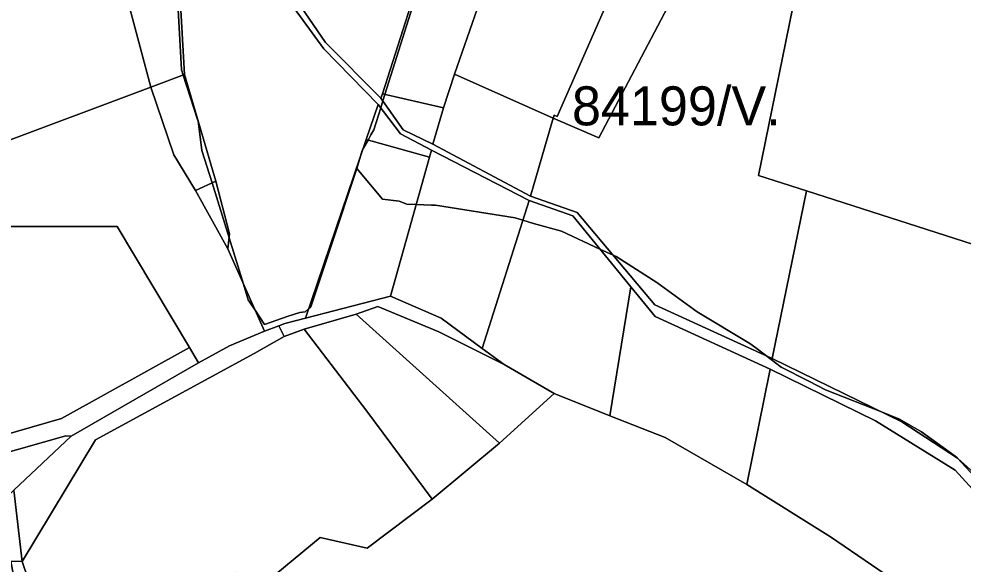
# Model space of a CAD drawing. Extents: x -477304 to -465429, y -1159113 to -1149210.
# Drawn here: x -471243.5 to -470880.1, y -1154159 to -1153949.4 of the extents above; entities that cross this region are included whole.
import ezdxf

# ---------------------------------------------------------------- set-up
doc = ezdxf.new("R2010")
doc.units = 0
for name, color, linetype in [('BPEJ_s', 7, 'Continuous'), ('ostatni_s', 7, 'Continuous'), ('PUPFL_s', 7, 'Continuous'), ('trav_porost_s', 7, 'Continuous')]:
    doc.layers.add(name, color=color, linetype=linetype)

msp = doc.modelspace()

# ---------------------------------------------------------------- linework, layer by layer
at = {"layer": 'BPEJ_s'}
for points in [[(-471084.42, -1153920.73), (-471102.64, -1153978.48), (-471103.42, -1153980.95), (-471104.25, -1153983.59), (-471106.95, -1153992.15), (-471108, -1153994.02), (-471109.12, -1153996.02), (-471111.09, -1153999.55), (-471111.34, -1154000), (-471111.98, -1154002.17), (-471113.4, -1154006.96), (-471123.45, -1154037.05), (-471131.17, -1154060.14), (-471131.97, -1154060.86), (-471133.3, -1154062.06), (-471135.42, -1154062.27), (-471139.79, -1154063.77), (-471149.02, -1154066.94), (-471152.56, -1154061.45), (-471154.43, -1154058.56), (-471155.19, -1154057.38), (-471157.04, -1154051.42), (-471162.59, -1154033.57), (-471169.15, -1154012.49), (-471173.03, -1154000), (-471174.53, -1153988.6), (-471174.55, -1153988.54), (-471174.69, -1153988.11), (-471180.26, -1153971.02), (-471180.92, -1153968.98), (-471183.68, -1153917.97)], [(-471183.68, -1153917.97), (-471180.92, -1153968.98), (-471180.26, -1153971.02), (-471174.69, -1153988.11), (-471174.55, -1153988.54), (-471174.53, -1153988.6), (-471173.03, -1154000), (-471169.15, -1154012.49), (-471162.59, -1154033.57), (-471157.04, -1154051.42), (-471155.19, -1154057.38), (-471154.43, -1154058.56), (-471152.56, -1154061.45), (-471149.02, -1154066.94), (-471139.79, -1154063.77), (-471135.42, -1154062.27), (-471133.3, -1154062.06), (-471131.97, -1154060.86), (-471131.17, -1154060.14), (-471123.45, -1154037.05), (-471113.4, -1154006.96), (-471103.55, -1154018.71), (-471097.18, -1154019.56), (-471094.2, -1154020.62), (-471090.56, -1154020.76), (-471084.76, -1154020.99), (-471083.16, -1154021.05), (-471052.56, -1154025.94), (-471050.81, -1154026.48), (-471049.5, -1154026.88), (-471045.47, -1154028.13), (-471034.71, -1154031.04), (-471019.9, -1154037.92), (-471014.79, -1154040.29), (-471013.67, -1154040.81), (-470997.95, -1154050.8), (-470982.44, -1154062.06), (-470962.26, -1154074.17), (-470959.96, -1154075.9), (-470956.19, -1154078.74), (-470950.14, -1154083.3), (-470939.52, -1154088.75), (-470933.15, -1154092.02), (-470910.92, -1154100.81), (-470904.67, -1154103.28), (-470896.17, -1154108.16), (-470883.21, -1154117.51), (-470882.48, -1154118.16), (-470882.26, -1154118.36), (-470882.12, -1154118.49), (-470853.52, -1154143.9)], [(-471034.71, -1154031.04), (-471045.47, -1154028.13), (-471049.5, -1154026.88), (-471050.81, -1154026.48), (-471052.56, -1154025.94), (-471083.16, -1154021.05), (-471084.76, -1154020.99), (-471090.56, -1154020.76), (-471094.2, -1154020.62), (-471097.18, -1154019.56), (-471103.55, -1154018.71), (-471113.4, -1154006.96), (-471111.98, -1154002.17), (-471111.34, -1154000), (-471111.09, -1153999.55), (-471109.12, -1153996.02), (-471108, -1153994.02), (-471106.95, -1153992.15), (-471104.25, -1153983.59), (-471103.42, -1153980.95), (-471102.64, -1153978.48), (-471084.42, -1153920.73)], [(-470944.35, -1153938.55), (-470958.83, -1154009.61), (-470940.38, -1154015.58), (-470868.93, -1154038.48)], [(-470944.35, -1153938.55), (-470958.83, -1154009.61), (-470940.38, -1154015.58), (-470868.93, -1154038.48), (-470867.82, -1154040.43), (-470825.36, -1154053.74), (-470786.34, -1154065.97), (-470784.63, -1154066.5), (-470782.68, -1154067.11), (-470753.39, -1154076.29), (-470749.81, -1154078.45), (-470733.14, -1154088.48), (-470730.04, -1154090.34), (-470720.67, -1154086.49), (-470713.02, -1154084.37), (-470711.32, -1154083.09)], [(-470853.52, -1154143.9), (-470882.12, -1154118.49), (-470882.26, -1154118.36), (-470882.48, -1154118.16), (-470883.21, -1154117.51), (-470896.17, -1154108.16), (-470904.67, -1154103.28), (-470910.92, -1154100.81), (-470933.15, -1154092.02), (-470939.52, -1154088.75), (-470950.14, -1154083.3), (-470956.19, -1154078.74), (-470959.96, -1154075.9), (-470962.26, -1154074.17), (-470982.44, -1154062.06), (-470997.95, -1154050.8), (-471013.67, -1154040.81), (-471014.79, -1154040.29), (-471019.9, -1154037.92), (-471034.71, -1154031.04)]]:
    msp.add_lwpolyline(points, dxfattribs=at)
at = {"layer": 'ostatni_s'}
for points in [[(-470856.45, -1154152.24), (-470883.26, -1154122.96), (-470913.89, -1154103.96), (-470954.4, -1154084.07), (-470998.67, -1154063.82), (-471008, -1154052.41), (-471030.34, -1154025.21), (-471047.06, -1154019.24), (-471084.66, -1153999.85), (-471096.58, -1153993.64), (-471105.22, -1153982.32), (-471126.14, -1153960.9), (-471141.97, -1153939.05)], [(-471138.07, -1153940.11), (-471125.46, -1153958.53), (-471104.18, -1153979.87), (-471095.65, -1153992.03), (-471084.17, -1153997.62), (-471046.63, -1154017.53), (-471028.64, -1154023.89), (-470998.7, -1154059.34), (-470953.57, -1154079.94), (-470903.74, -1154104.32), (-470882.32, -1154118.27), (-470854.75, -1154148)]]:
    msp.add_lwpolyline(points, dxfattribs=at)
at = {"layer": 'PUPFL_s'}
for points in [[(-471205.61, -1154029.23), (-471269.84, -1154029.23), (-471278.46, -1154020), (-471290.08, -1153999.24), (-471275.7, -1153995.75), (-471299.03, -1153921.65), (-471303.59, -1153899.73), (-471307.58, -1153880.55), (-471306.18, -1153880.06), (-471285.31, -1153814.79), (-471262.96, -1153851.16), (-471214.94, -1153888.69), (-471215.83, -1153889.05), (-471286.83, -1153917.87), (-471255.82, -1153999.28), (-471192.72, -1153975.74), (-471183.84, -1154001.67), (-471175.55, -1154015.4), (-471163.11, -1154037.82), (-471148.95, -1154069.55), (-471162.36, -1154075.07), (-471174.31, -1154081.69), (-471177.82, -1154075.83)], [(-471138.07, -1153940.11), (-471146.12, -1153930.04), (-471152.19, -1153925.25), (-471161, -1153918.62), (-471181.32, -1153905.11), (-471187.09, -1153903.15), (-471177.66, -1153867.65), (-471142.16, -1153873.06), (-471134.85, -1153854.12), (-471121.38, -1153819.2), (-471086.17, -1153829.82), (-471058.69, -1153838.11), (-471059.59, -1153840.67), (-471065, -1153856.6), (-471071.74, -1153876.46), (-471084.72, -1153919.14), (-471103.5, -1153978.28), (-471104.18, -1153979.87), (-471125.46, -1153958.53)], [(-470824.94, -1154052.44), (-470868.93, -1154038.48), (-470940.38, -1154015.58), (-470958.83, -1154009.61), (-470944.35, -1153938.55), (-470933.79, -1153886.53), (-470910.13, -1153894.33), (-470887.67, -1153907.85), (-470872.4, -1153943.38), (-470860.93, -1153956.45), (-470839.82, -1153972.5), (-470823.64, -1153978.12), (-470812.94, -1153984.75), (-470805.79, -1153992.21), (-470800.25, -1154031.4), (-470786.9, -1154064.58)], [(-471179.75, -1153970.83), (-471192.72, -1153975.74), (-471215.83, -1153889.05), (-471214.94, -1153888.69), (-471182.64, -1153918.81)], [(-471166.28, -1153917.58), (-471150.5, -1153929.17), (-471141.97, -1153939.05), (-471126.14, -1153960.9), (-471105.22, -1153982.32), (-471109.82, -1153995.83), (-471133.23, -1154064.55), (-471141.11, -1154066.59), (-471143.43, -1154067.46), (-471148.95, -1154069.55), (-471163.11, -1154037.82), (-471162.41, -1154032.08), (-471167.73, -1154011.84), (-471179.75, -1153970.83), (-471182.64, -1153918.81), (-471214.94, -1153888.69), (-471195.41, -1153903.08), (-471182.05, -1153907.11)], [(-471103.5, -1153978.28), (-471084.72, -1153919.14), (-471055.22, -1153911.39), (-471075.89, -1153970.71), (-471080.06, -1153983.62)], [(-471270.32, -1154122.42), (-471225.42, -1154109.76), (-471223.32, -1154109.8), (-471245.46, -1154130.64), (-471274.59, -1154158.17), (-471325.25, -1154096.8), (-471337.84, -1154076.93), (-471355.05, -1154038.4), (-471366.98, -1154008.28), (-471388.59, -1153963.87), (-471399.61, -1153949.23), (-471407.96, -1153945.59), (-471377.91, -1153938.8), (-471358.55, -1153963.02), (-471350.32, -1153977.69), (-471334.69, -1154009.87), (-471313.86, -1154056.29), (-471309.92, -1154064.76), (-471274.31, -1154116.61)], [(-471167.73, -1154011.84), (-471175.55, -1154015.4), (-471183.84, -1154001.67), (-471192.72, -1153975.74), (-471179.75, -1153970.83)], [(-471080.06, -1153983.62), (-471084.17, -1153997.62), (-471095.65, -1153992.03), (-471104.18, -1153979.87), (-471103.5, -1153978.28)], [(-471105.22, -1153982.32), (-471096.58, -1153993.64), (-471084.66, -1153999.85), (-471085.44, -1154002.6), (-471109.82, -1153995.83)], [(-471100.5, -1154055.98), (-471133.23, -1154064.55), (-471109.82, -1153995.83), (-471085.44, -1154002.6)], [(-471163.11, -1154037.82), (-471175.55, -1154015.4), (-471167.73, -1154011.84), (-471162.41, -1154032.08)], [(-471264.44, -1154045.03), (-471278.46, -1154020), (-471269.84, -1154029.23), (-471205.61, -1154029.23), (-471177.82, -1154075.83), (-471227.02, -1154103.1), (-471274.31, -1154116.61), (-471309.92, -1154064.76), (-471313.86, -1154056.29)], [(-471113.71, -1154062.94), (-471133.73, -1154068.78), (-471141.37, -1154071.58), (-471143.43, -1154067.46), (-471141.11, -1154066.59), (-471133.23, -1154064.55), (-471100.5, -1154055.98), (-471081.01, -1154064.5), (-471065.2, -1154076.09), (-471056.77, -1154082.27), (-471081.83, -1154069.75), (-471105.31, -1154060.06)], [(-471058.58, -1154112.51), (-471113.71, -1154062.94), (-471105.31, -1154060.06), (-471081.83, -1154069.75), (-471056.77, -1154082.27), (-471037.49, -1154093.39)], [(-471133.73, -1154068.78), (-471113.71, -1154062.94), (-471058.58, -1154112.51), (-471084.46, -1154134.1), (-471109.57, -1154100.18)], [(-471141.37, -1154071.58), (-471152.99, -1154078.07), (-471214.04, -1154111.2), (-471242.22, -1154158.05), (-471245.46, -1154130.64), (-471223.32, -1154109.8), (-471174.31, -1154081.69), (-471162.36, -1154075.07), (-471148.95, -1154069.55), (-471143.43, -1154067.46)], [(-471152.99, -1154078.07), (-471141.37, -1154071.58), (-471133.73, -1154068.78), (-471109.57, -1154100.18), (-471084.46, -1154134.1), (-471109.51, -1154152.85), (-471127.48, -1154148.86), (-471148.27, -1154165.97), (-471148.66, -1154176.68), (-471160.1, -1154162.24), (-471172.05, -1154165.53), (-471169.71, -1154181.68), (-471195.39, -1154197.75), (-471185.03, -1154213.68), (-471199.15, -1154229.39), (-471209.97, -1154208.35), (-471237.66, -1154171.2), (-471242.22, -1154158.05), (-471214.04, -1154111.2)], [(-471225.42, -1154109.76), (-471270.32, -1154122.42), (-471274.31, -1154116.61), (-471227.02, -1154103.1), (-471177.82, -1154075.83), (-471174.31, -1154081.69), (-471223.32, -1154109.8)], [(-471222.84, -1154233.95), (-471235.39, -1154214.25), (-471274.59, -1154158.17), (-471245.46, -1154130.64), (-471242.22, -1154158.05), (-471246.53, -1154157.89), (-471243.82, -1154172.35), (-471237.82, -1154187.64), (-471218.19, -1154209.09), (-471213.66, -1154224.2), (-471211.77, -1154236.33), (-471217.44, -1154248.47)], [(-471243.82, -1154172.35), (-471246.53, -1154157.89), (-471242.22, -1154158.05), (-471237.66, -1154171.2), (-471209.97, -1154208.35), (-471199.15, -1154229.39), (-471213.66, -1154224.2), (-471218.19, -1154209.09), (-471237.82, -1154187.64)]]:
    msp.add_lwpolyline(points, close=True, dxfattribs=at)
msp.add_lwpolyline([(-471148.27, -1154165.97), (-471127.48, -1154148.86), (-471109.51, -1154152.85), (-471084.46, -1154134.1), (-471058.58, -1154112.51), (-471037.49, -1154093.39), (-471016.11, -1154102.01), (-470994.81, -1154110.35), (-470963.33, -1154128.43), (-470931.14, -1154148.61), (-470862.81, -1154195.23)], dxfattribs=at)
at = {"layer": 'trav_porost_s'}
for points in [[(-470973.01, -1153887.95), (-470970.39, -1153875.27), (-470933.79, -1153886.53), (-470944.35, -1153938.55), (-470958.83, -1154009.61), (-470940.38, -1154015.58), (-470953.57, -1154079.94), (-470998.7, -1154059.34), (-471028.64, -1154023.89), (-471046.63, -1154017.53), (-471037.85, -1153987.58), (-471020.36, -1153995.15), (-470988.8, -1153935.17), (-470982.88, -1153935.62)], [(-471286.83, -1153917.87), (-471215.83, -1153889.05), (-471192.72, -1153975.74), (-471255.82, -1153999.28)], [(-471009.79, -1153926.49), (-471036.39, -1153986.91), (-471037.51, -1153986.41), (-471037.85, -1153987.58), (-471075.89, -1153970.71), (-471055.22, -1153911.39), (-471052.14, -1153912.31), (-471021.77, -1153921.35)], [(-471009.79, -1153926.49), (-470988.8, -1153935.17), (-471020.36, -1153995.15), (-471037.85, -1153987.58), (-471037.51, -1153986.41), (-471036.39, -1153986.91)], [(-471080.06, -1153983.62), (-471075.89, -1153970.71), (-471037.85, -1153987.58), (-471046.63, -1154017.53), (-471084.17, -1153997.62)], [(-471100.5, -1154055.98), (-471085.44, -1154002.6), (-471084.66, -1153999.85), (-471047.06, -1154019.24), (-471065.2, -1154076.09), (-471081.01, -1154064.5)], [(-470882.32, -1154118.27), (-470903.74, -1154104.32), (-470953.57, -1154079.94), (-470940.38, -1154015.58), (-470868.93, -1154038.48), (-470838.11, -1154092.65), (-470854.75, -1154148)], [(-471016.11, -1154102.01), (-471037.49, -1154093.39), (-471056.77, -1154082.27), (-471065.2, -1154076.09), (-471047.06, -1154019.24), (-471030.34, -1154025.21), (-471008, -1154052.41)], [(-470998.67, -1154063.82), (-470954.4, -1154084.07), (-470963.33, -1154128.43), (-470994.81, -1154110.35), (-471016.11, -1154102.01), (-471008, -1154052.41)], [(-470855.86, -1154225.36), (-470862.81, -1154195.23), (-470931.14, -1154148.61), (-470963.33, -1154128.43), (-470954.4, -1154084.07), (-470913.89, -1154103.96), (-470883.26, -1154122.96), (-470856.45, -1154152.24), (-470806.52, -1154188.68), (-470806.35, -1154199.55), (-470796.41, -1154231.06), (-470820.18, -1154240.45), (-470860.99, -1154251.65)]]:
    msp.add_lwpolyline(points, close=True, dxfattribs=at)

# ---------------------------------------------------------------- texts
at = {"layer": 'BPEJ_s'}
msp.add_text('84199/V.', height=15, dxfattribs=at).set_placement((-471030.65, -1153990.37))

doc.saveas('drawing.dxf')
